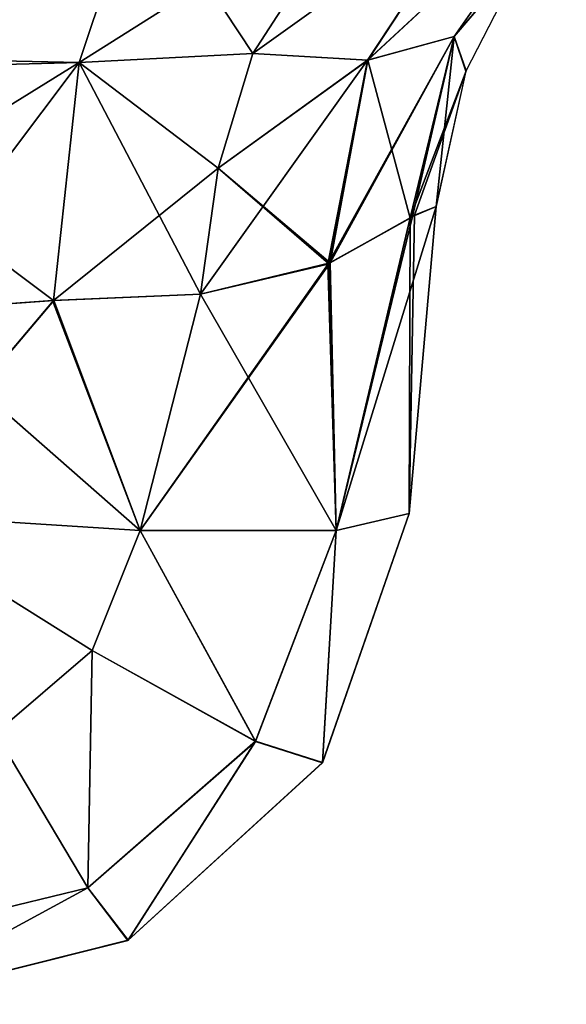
# Model space of a CAD drawing. Header units: millimetres. Extents: x -168 to 168, y -6 to 84.
# Tile 552 of 656: x 123.881 to 124.39, y -3.1 to -2.184. Entities that reach past the tile are written whole.
import ezdxf

# ---------------------------------------------------------------- set-up
doc = ezdxf.new("R2010")
doc.units = ezdxf.units.MM
doc.header["$LTSCALE"] = 65.185185
for name, color, linetype in [('220', 7, 'CONTINUOUS'), ('221', 7, 'CONTINUOUS'), ('222', 7, 'CONTINUOUS'), ('223', 7, 'CONTINUOUS'), ('234', 7, 'CONTINUOUS'), ('235', 7, 'CONTINUOUS'), ('236', 7, 'CONTINUOUS'), ('247', 7, 'CONTINUOUS'), ('248', 7, 'CONTINUOUS'), ('249', 7, 'CONTINUOUS'), ('258', 7, 'CONTINUOUS'), ('36', 7, 'CONTINUOUS'), ('37', 7, 'CONTINUOUS'), ('39', 7, 'CONTINUOUS'), ('40', 7, 'CONTINUOUS'), ('41', 7, 'CONTINUOUS'), ('42', 7, 'CONTINUOUS'), ('43', 7, 'CONTINUOUS')]:
    doc.layers.add(name, color=color, linetype=linetype)

msp = doc.modelspace()

# ---------------------------------------------------------------- linework, layer by layer
at = {"layer": '220', "linetype": 'CONTINUOUS'}
for points in [[(124.26868, -2.35794, 41.06682), (124.24858, -2.36601, 41.20414), (124.24369, -2.64358, 41.04183), (124.26868, -2.35794, 41.06682)], [(124.24441, -2.36868, 41.21697), (124.16788, -2.41147, 41.35678), (124.17571, -2.65932, 41.2898), (124.24441, -2.36868, 41.21697)], [(124.24369, -2.64358, 41.04183), (124.24441, -2.36868, 41.21697), (124.17571, -2.65932, 41.2898), (124.24369, -2.64358, 41.04183)], [(124.24858, -2.36601, 41.20414), (124.24441, -2.36868, 41.21697), (124.24369, -2.64358, 41.04183), (124.24858, -2.36601, 41.20414)], [(124.16788, -2.41147, 41.35678), (124.04948, -2.43953, 41.46783), (124.17571, -2.65932, 41.2898), (124.16788, -2.41147, 41.35678)], [(123.99356, -2.65932, 41.47195), (124.04948, -2.43953, 41.46783), (123.91202, -2.44553, 41.53455), (123.99356, -2.65932, 41.47195)], [(124.17571, -2.65932, 41.2898), (124.04948, -2.43953, 41.46783), (123.99356, -2.65932, 41.47195), (124.17571, -2.65932, 41.2898)], [(123.76197, -2.45642, 41.55631), (123.99356, -2.65932, 41.47195), (123.91202, -2.44553, 41.53455), (123.76197, -2.45642, 41.55631)], [(123.76197, -2.45642, 41.55631), (123.7456, -2.64358, 41.53993), (123.99356, -2.65932, 41.47195), (123.76197, -2.45642, 41.55631)]]:
    msp.add_3dface(points, dxfattribs=at)
at = {"layer": '221', "linetype": 'CONTINUOUS'}
for points in [[(124.38963, -2.05078, 41.30965), (124.20493, -2.22195, 41.41466), (124.28539, -2.19979, 41.25425), (124.38963, -2.05078, 41.30965)], [(124.3076, -2.06568, 41.52025), (124.20493, -2.22195, 41.41466), (124.38963, -2.05078, 41.30965), (124.3076, -2.06568, 41.52025)], [(124.38963, -2.05078, 41.30965), (124.28539, -2.19979, 41.25425), (124.35561, -2.11701, 41.06682), (124.38963, -2.05078, 41.30965)], [(124.09819, -2.21579, 41.53743), (124.3076, -2.06568, 41.52025), (124.20082, -2.05727, 41.68411), (124.09819, -2.21579, 41.53743)], [(124.20493, -2.22195, 41.41466), (124.3076, -2.06568, 41.52025), (124.09819, -2.21579, 41.53743), (124.20493, -2.22195, 41.41466)], [(124.35561, -2.11701, 41.06682), (124.28539, -2.19979, 41.25425), (124.29646, -2.23182, 41.06682), (124.35561, -2.11701, 41.06682)], [(124.20493, -2.22195, 41.41466), (124.16788, -2.41147, 41.35678), (124.28539, -2.19979, 41.25425), (124.20493, -2.22195, 41.41466)], [(124.16788, -2.41147, 41.35678), (124.24441, -2.36868, 41.21697), (124.28539, -2.19979, 41.25425), (124.16788, -2.41147, 41.35678)], [(124.28539, -2.19979, 41.25425), (124.24441, -2.36868, 41.21697), (124.29646, -2.23182, 41.06682), (124.28539, -2.19979, 41.25425)], [(124.06605, -2.32247, 41.49151), (124.20493, -2.22195, 41.41466), (124.09819, -2.21579, 41.53743), (124.06605, -2.32247, 41.49151)], [(124.04948, -2.43953, 41.46783), (124.16788, -2.41147, 41.35678), (124.20493, -2.22195, 41.41466), (124.04948, -2.43953, 41.46783)], [(124.04948, -2.43953, 41.46783), (124.20493, -2.22195, 41.41466), (124.06605, -2.32247, 41.49151), (124.04948, -2.43953, 41.46783)], [(124.24441, -2.36868, 41.21697), (124.24858, -2.36601, 41.20414), (124.29646, -2.23182, 41.06682), (124.24441, -2.36868, 41.21697)], [(124.24858, -2.36601, 41.20414), (124.26868, -2.35794, 41.06682), (124.29646, -2.23182, 41.06682), (124.24858, -2.36601, 41.20414)]]:
    msp.add_3dface(points, dxfattribs=at)
at = {"layer": '222', "linetype": 'CONTINUOUS'}
for points in [[(124.26868, -2.35794, 41.06682), (124.24369, -2.64358, 41.04183), (124.24369, -2.64358, 38.95817), (124.26868, -2.35794, 41.06682)], [(124.26868, -2.35794, 38.93318), (124.26868, -2.35794, 41.06682), (124.24369, -2.64358, 38.95817), (124.26868, -2.35794, 38.93318)]]:
    msp.add_3dface(points, dxfattribs=at)
at = {"layer": '223', "linetype": 'CONTINUOUS'}
for points in [[(124.24665, -2.3673, 38.78977), (124.26868, -2.35794, 38.93318), (124.17571, -2.65932, 38.7102), (124.24665, -2.3673, 38.78977)], [(124.26868, -2.35794, 38.93318), (124.24369, -2.64358, 38.95817), (124.17571, -2.65932, 38.7102), (124.26868, -2.35794, 38.93318)], [(124.16859, -2.41111, 38.64412), (124.24439, -2.36874, 38.78298), (124.17571, -2.65932, 38.7102), (124.16859, -2.41111, 38.64412)], [(124.24439, -2.36874, 38.78298), (124.24665, -2.3673, 38.78977), (124.17571, -2.65932, 38.7102), (124.24439, -2.36874, 38.78298)], [(123.99356, -2.65932, 38.52805), (124.16859, -2.41111, 38.64412), (124.17571, -2.65932, 38.7102), (123.99356, -2.65932, 38.52805)], [(124.04947, -2.43953, 38.53217), (124.16859, -2.41111, 38.64412), (123.99356, -2.65932, 38.52805), (124.04947, -2.43953, 38.53217)], [(123.91282, -2.44548, 38.4657), (124.04947, -2.43953, 38.53217), (123.99356, -2.65932, 38.52805), (123.91282, -2.44548, 38.4657)], [(123.76197, -2.45642, 38.44369), (123.91282, -2.44548, 38.4657), (123.7456, -2.64358, 38.46007), (123.76197, -2.45642, 38.44369)], [(123.7456, -2.64358, 38.46007), (123.91282, -2.44548, 38.4657), (123.99356, -2.65932, 38.52805), (123.7456, -2.64358, 38.46007)]]:
    msp.add_3dface(points, dxfattribs=at)
at = {"layer": '234', "linetype": 'CONTINUOUS'}
for points in [[(124.24369, -2.64358, 38.95817), (124.16306, -2.87519, 41.04183), (124.16292, -2.87539, 38.95817), (124.24369, -2.64358, 38.95817)], [(124.24369, -2.64358, 38.95817), (124.24369, -2.64358, 41.04183), (124.16306, -2.87519, 41.04183), (124.24369, -2.64358, 38.95817)], [(124.16292, -2.87539, 38.95817), (123.98225, -3.04045, 41.04183), (123.98203, -3.04057, 38.95817), (124.16292, -2.87539, 38.95817)], [(124.16306, -2.87519, 41.04183), (123.98225, -3.04045, 41.04183), (124.16292, -2.87539, 38.95817), (124.16306, -2.87519, 41.04183)], [(123.98225, -3.04045, 41.04183), (123.7456, -3.1, 41.04183), (123.98203, -3.04057, 38.95817), (123.98225, -3.04045, 41.04183)], [(123.7456, -3.1, 41.04183), (123.7456, -3.1, 38.95817), (123.98203, -3.04057, 38.95817), (123.7456, -3.1, 41.04183)]]:
    msp.add_3dface(points, dxfattribs=at)
at = {"layer": '235', "linetype": 'CONTINUOUS'}
for points in [[(123.99356, -2.65932, 41.47195), (123.7456, -2.64358, 41.53993), (123.94875, -2.77099, 41.4655), (123.99356, -2.65932, 41.47195)], [(123.7456, -2.64358, 41.53993), (123.85897, -2.84769, 41.46111), (123.94875, -2.77099, 41.4655), (123.7456, -2.64358, 41.53993)], [(124.24369, -2.64358, 41.04183), (124.17571, -2.65932, 41.2898), (124.16306, -2.87519, 41.04183), (124.24369, -2.64358, 41.04183)], [(123.99356, -2.65932, 41.47195), (123.94875, -2.77099, 41.4655), (124.10068, -2.85527, 41.28423), (123.99356, -2.65932, 41.47195)], [(124.17571, -2.65932, 41.2898), (123.99356, -2.65932, 41.47195), (124.10068, -2.85527, 41.28423), (124.17571, -2.65932, 41.2898)], [(124.16306, -2.87519, 41.04183), (124.17571, -2.65932, 41.2898), (124.10068, -2.85527, 41.28423), (124.16306, -2.87519, 41.04183)], [(123.85897, -2.84769, 41.46111), (123.9448, -2.99164, 41.28045), (123.94875, -2.77099, 41.4655), (123.85897, -2.84769, 41.46111)], [(123.94875, -2.77099, 41.4655), (123.9448, -2.99164, 41.28045), (124.10068, -2.85527, 41.28423), (123.94875, -2.77099, 41.4655)], [(123.85897, -2.84769, 41.46111), (123.7456, -3.0401, 41.27913), (123.9448, -2.99164, 41.28045), (123.85897, -2.84769, 41.46111)], [(123.9448, -2.99164, 41.28045), (123.98225, -3.04045, 41.04183), (124.10068, -2.85527, 41.28423), (123.9448, -2.99164, 41.28045)], [(123.98225, -3.04045, 41.04183), (124.16306, -2.87519, 41.04183), (124.10068, -2.85527, 41.28423), (123.98225, -3.04045, 41.04183)], [(123.7456, -3.1, 41.04183), (123.98225, -3.04045, 41.04183), (123.9448, -2.99164, 41.28045), (123.7456, -3.1, 41.04183)], [(123.7456, -3.0401, 41.27913), (123.7456, -3.1, 41.04183), (123.9448, -2.99164, 41.28045), (123.7456, -3.0401, 41.27913)]]:
    msp.add_3dface(points, dxfattribs=at)
at = {"layer": '236', "linetype": 'CONTINUOUS'}
for points in [[(123.7456, -2.64358, 38.46007), (123.94868, -2.77108, 38.53451), (123.85886, -2.84775, 38.53889), (123.7456, -2.64358, 38.46007)], [(123.7456, -2.64358, 38.46007), (123.99356, -2.65932, 38.52805), (123.94868, -2.77108, 38.53451), (123.7456, -2.64358, 38.46007)], [(124.17571, -2.65932, 38.7102), (124.24369, -2.64358, 38.95817), (124.16292, -2.87539, 38.95817), (124.17571, -2.65932, 38.7102)], [(123.94868, -2.77108, 38.53451), (123.99356, -2.65932, 38.52805), (124.10056, -2.85545, 38.71578), (123.94868, -2.77108, 38.53451)], [(123.99356, -2.65932, 38.52805), (124.17571, -2.65932, 38.7102), (124.10056, -2.85545, 38.71578), (123.99356, -2.65932, 38.52805)], [(124.17571, -2.65932, 38.7102), (124.16292, -2.87539, 38.95817), (124.10056, -2.85545, 38.71578), (124.17571, -2.65932, 38.7102)], [(123.85886, -2.84775, 38.53889), (123.94868, -2.77108, 38.53451), (123.94462, -2.99174, 38.71956), (123.85886, -2.84775, 38.53889)], [(123.94868, -2.77108, 38.53451), (124.10056, -2.85545, 38.71578), (123.94462, -2.99174, 38.71956), (123.94868, -2.77108, 38.53451)], [(123.85886, -2.84775, 38.53889), (123.94462, -2.99174, 38.71956), (123.7456, -3.0401, 38.72087), (123.85886, -2.84775, 38.53889)], [(124.10056, -2.85545, 38.71578), (123.98203, -3.04057, 38.95817), (123.94462, -2.99174, 38.71956), (124.10056, -2.85545, 38.71578)], [(124.16292, -2.87539, 38.95817), (123.98203, -3.04057, 38.95817), (124.10056, -2.85545, 38.71578), (124.16292, -2.87539, 38.95817)], [(123.94462, -2.99174, 38.71956), (123.7456, -3.1, 38.95817), (123.7456, -3.0401, 38.72087), (123.94462, -2.99174, 38.71956)], [(123.98203, -3.04057, 38.95817), (123.7456, -3.1, 38.95817), (123.94462, -2.99174, 38.71956), (123.98203, -3.04057, 38.95817)]]:
    msp.add_3dface(points, dxfattribs=at)
at = {"layer": '247', "linetype": 'CONTINUOUS'}
for points in [[(124.24369, -2.64358, -41.04183), (124.16306, -2.87519, -38.95817), (124.16292, -2.87539, -41.04183), (124.24369, -2.64358, -41.04183)], [(124.24369, -2.64358, -41.04183), (124.24369, -2.64358, -38.95817), (124.16306, -2.87519, -38.95817), (124.24369, -2.64358, -41.04183)], [(124.16292, -2.87539, -41.04183), (123.98225, -3.04045, -38.95817), (123.98203, -3.04057, -41.04183), (124.16292, -2.87539, -41.04183)], [(124.16306, -2.87519, -38.95817), (123.98225, -3.04045, -38.95817), (124.16292, -2.87539, -41.04183), (124.16306, -2.87519, -38.95817)], [(123.98225, -3.04045, -38.95817), (123.7456, -3.1, -38.95817), (123.98203, -3.04057, -41.04183), (123.98225, -3.04045, -38.95817)], [(123.7456, -3.1, -38.95817), (123.7456, -3.1, -41.04183), (123.98203, -3.04057, -41.04183), (123.7456, -3.1, -38.95817)]]:
    msp.add_3dface(points, dxfattribs=at)
at = {"layer": '248', "linetype": 'CONTINUOUS'}
for points in [[(123.7456, -2.64358, -38.46007), (123.85897, -2.84769, -38.53889), (123.94875, -2.77099, -38.5345), (123.7456, -2.64358, -38.46007)], [(123.99356, -2.65932, -38.52805), (123.7456, -2.64358, -38.46007), (123.94875, -2.77099, -38.5345), (123.99356, -2.65932, -38.52805)], [(124.24369, -2.64358, -38.95817), (124.17571, -2.65932, -38.7102), (124.16306, -2.87519, -38.95817), (124.24369, -2.64358, -38.95817)], [(123.99356, -2.65932, -38.52805), (123.94875, -2.77099, -38.5345), (124.10068, -2.85527, -38.71577), (123.99356, -2.65932, -38.52805)], [(124.17571, -2.65932, -38.7102), (123.99356, -2.65932, -38.52805), (124.10068, -2.85527, -38.71577), (124.17571, -2.65932, -38.7102)], [(124.16306, -2.87519, -38.95817), (124.17571, -2.65932, -38.7102), (124.10068, -2.85527, -38.71577), (124.16306, -2.87519, -38.95817)], [(123.85897, -2.84769, -38.53889), (123.9448, -2.99164, -38.71955), (123.94875, -2.77099, -38.5345), (123.85897, -2.84769, -38.53889)], [(123.94875, -2.77099, -38.5345), (123.9448, -2.99164, -38.71955), (124.10068, -2.85527, -38.71577), (123.94875, -2.77099, -38.5345)], [(123.85897, -2.84769, -38.53889), (123.7456, -3.0401, -38.72087), (123.9448, -2.99164, -38.71955), (123.85897, -2.84769, -38.53889)], [(123.9448, -2.99164, -38.71955), (123.98225, -3.04045, -38.95817), (124.10068, -2.85527, -38.71577), (123.9448, -2.99164, -38.71955)], [(123.98225, -3.04045, -38.95817), (124.16306, -2.87519, -38.95817), (124.10068, -2.85527, -38.71577), (123.98225, -3.04045, -38.95817)], [(123.7456, -3.0401, -38.72087), (123.7456, -3.1, -38.95817), (123.9448, -2.99164, -38.71955), (123.7456, -3.0401, -38.72087)], [(123.7456, -3.1, -38.95817), (123.98225, -3.04045, -38.95817), (123.9448, -2.99164, -38.71955), (123.7456, -3.1, -38.95817)]]:
    msp.add_3dface(points, dxfattribs=at)
at = {"layer": '249', "linetype": 'CONTINUOUS'}
for points in [[(123.7456, -2.64358, -41.53993), (123.94868, -2.77108, -41.46549), (123.85886, -2.84775, -41.46111), (123.7456, -2.64358, -41.53993)], [(123.7456, -2.64358, -41.53993), (123.99356, -2.65932, -41.47195), (123.94868, -2.77108, -41.46549), (123.7456, -2.64358, -41.53993)], [(124.17571, -2.65932, -41.2898), (124.24369, -2.64358, -41.04183), (124.16292, -2.87539, -41.04183), (124.17571, -2.65932, -41.2898)], [(123.94868, -2.77108, -41.46549), (123.99356, -2.65932, -41.47195), (124.10056, -2.85545, -41.28422), (123.94868, -2.77108, -41.46549)], [(123.99356, -2.65932, -41.47195), (124.17571, -2.65932, -41.2898), (124.10056, -2.85545, -41.28422), (123.99356, -2.65932, -41.47195)], [(124.17571, -2.65932, -41.2898), (124.16292, -2.87539, -41.04183), (124.10056, -2.85545, -41.28422), (124.17571, -2.65932, -41.2898)], [(123.85886, -2.84775, -41.46111), (123.94868, -2.77108, -41.46549), (123.94462, -2.99174, -41.28044), (123.85886, -2.84775, -41.46111)], [(123.94868, -2.77108, -41.46549), (124.10056, -2.85545, -41.28422), (123.94462, -2.99174, -41.28044), (123.94868, -2.77108, -41.46549)], [(123.85886, -2.84775, -41.46111), (123.94462, -2.99174, -41.28044), (123.7456, -3.0401, -41.27913), (123.85886, -2.84775, -41.46111)], [(124.10056, -2.85545, -41.28422), (123.98203, -3.04057, -41.04183), (123.94462, -2.99174, -41.28044), (124.10056, -2.85545, -41.28422)], [(124.16292, -2.87539, -41.04183), (123.98203, -3.04057, -41.04183), (124.10056, -2.85545, -41.28422), (124.16292, -2.87539, -41.04183)], [(123.98203, -3.04057, -41.04183), (123.7456, -3.1, -41.04183), (123.94462, -2.99174, -41.28044), (123.98203, -3.04057, -41.04183)], [(123.94462, -2.99174, -41.28044), (123.7456, -3.1, -41.04183), (123.7456, -3.0401, -41.27913), (123.94462, -2.99174, -41.28044)]]:
    msp.add_3dface(points, dxfattribs=at)
at = {"layer": '258', "linetype": 'CONTINUOUS'}
for points in [[(124.30769, -2.06568, -41.52005), (124.3897, -2.05076, -41.30942), (124.20503, -2.22194, -41.41452), (124.30769, -2.06568, -41.52005)], [(124.3897, -2.05076, -41.30942), (124.28545, -2.19977, -41.25408), (124.20503, -2.22194, -41.41452), (124.3897, -2.05076, -41.30942)], [(124.28545, -2.19977, -41.25408), (124.3897, -2.05076, -41.30942), (124.35458, -2.11852, -41.06682), (124.28545, -2.19977, -41.25408)], [(124.20082, -2.05727, -41.68411), (124.30769, -2.06568, -41.52005), (124.09819, -2.21579, -41.53743), (124.20082, -2.05727, -41.68411)], [(124.30769, -2.06568, -41.52005), (124.20503, -2.22194, -41.41452), (124.09819, -2.21579, -41.53743), (124.30769, -2.06568, -41.52005)], [(124.29635, -2.23213, -41.06682), (124.28545, -2.19977, -41.25408), (124.35458, -2.11852, -41.06682), (124.29635, -2.23213, -41.06682)], [(124.28545, -2.19977, -41.25408), (124.24439, -2.36874, -41.21702), (124.20503, -2.22194, -41.41452), (124.28545, -2.19977, -41.25408)], [(124.24665, -2.3673, -41.21023), (124.24439, -2.36874, -41.21702), (124.28545, -2.19977, -41.25408), (124.24665, -2.3673, -41.21023)], [(124.26868, -2.35794, -41.06682), (124.24665, -2.3673, -41.21023), (124.28545, -2.19977, -41.25408), (124.26868, -2.35794, -41.06682)], [(124.26868, -2.35794, -41.06682), (124.28545, -2.19977, -41.25408), (124.29635, -2.23213, -41.06682), (124.26868, -2.35794, -41.06682)], [(124.09819, -2.21579, -41.53743), (124.20503, -2.22194, -41.41452), (124.06605, -2.32247, -41.49151), (124.09819, -2.21579, -41.53743)], [(124.20503, -2.22194, -41.41452), (124.1702, -2.41039, -41.35381), (124.06605, -2.32247, -41.49151), (124.20503, -2.22194, -41.41452)], [(124.24439, -2.36874, -41.21702), (124.1702, -2.41039, -41.35381), (124.20503, -2.22194, -41.41452), (124.24439, -2.36874, -41.21702)], [(124.1702, -2.41039, -41.35381), (124.04948, -2.43953, -41.46783), (124.06605, -2.32247, -41.49151), (124.1702, -2.41039, -41.35381)]]:
    msp.add_3dface(points, dxfattribs=at)
at = {"layer": '36', "linetype": 'CONTINUOUS'}
for points in [[(124.30769, -2.06568, 38.47995), (124.38969, -2.05076, 38.69058), (124.20503, -2.22194, 38.58548), (124.30769, -2.06568, 38.47995)], [(124.38969, -2.05076, 38.69058), (124.28545, -2.19977, 38.74592), (124.20503, -2.22194, 38.58548), (124.38969, -2.05076, 38.69058)], [(124.28545, -2.19977, 38.74592), (124.38969, -2.05076, 38.69058), (124.35458, -2.11852, 38.93318), (124.28545, -2.19977, 38.74592)], [(124.20082, -2.05727, 38.31589), (124.30769, -2.06568, 38.47995), (124.09819, -2.21579, 38.46256), (124.20082, -2.05727, 38.31589)], [(124.30769, -2.06568, 38.47995), (124.20503, -2.22194, 38.58548), (124.09819, -2.21579, 38.46256), (124.30769, -2.06568, 38.47995)], [(124.29635, -2.23213, 38.93318), (124.28545, -2.19977, 38.74592), (124.35458, -2.11852, 38.93318), (124.29635, -2.23213, 38.93318)], [(124.28545, -2.19977, 38.74592), (124.24439, -2.36874, 38.78298), (124.20503, -2.22194, 38.58548), (124.28545, -2.19977, 38.74592)], [(124.24439, -2.36874, 38.78298), (124.28545, -2.19977, 38.74592), (124.24665, -2.3673, 38.78977), (124.24439, -2.36874, 38.78298)], [(124.24665, -2.3673, 38.78977), (124.28545, -2.19977, 38.74592), (124.26868, -2.35794, 38.93318), (124.24665, -2.3673, 38.78977)], [(124.26868, -2.35794, 38.93318), (124.28545, -2.19977, 38.74592), (124.29635, -2.23213, 38.93318), (124.26868, -2.35794, 38.93318)], [(124.09819, -2.21579, 38.46256), (124.20503, -2.22194, 38.58548), (124.06605, -2.32247, 38.50849), (124.09819, -2.21579, 38.46256)], [(124.20503, -2.22194, 38.58548), (124.16859, -2.41111, 38.64412), (124.06605, -2.32247, 38.50849), (124.20503, -2.22194, 38.58548)], [(124.20503, -2.22194, 38.58548), (124.24439, -2.36874, 38.78298), (124.16859, -2.41111, 38.64412), (124.20503, -2.22194, 38.58548)], [(124.04947, -2.43953, 38.53217), (124.06605, -2.32247, 38.50849), (124.16859, -2.41111, 38.64412), (124.04947, -2.43953, 38.53217)]]:
    msp.add_3dface(points, dxfattribs=at)
at = {"layer": '37', "linetype": 'CONTINUOUS'}
for points in [[(123.99277, -2.05616, 38.21117), (123.93684, -2.22392, 38.38923), (123.76197, -2.22037, 38.36009), (123.99277, -2.05616, 38.21117)], [(123.76197, -2.05794, 38.17923), (123.99277, -2.05616, 38.21117), (123.76197, -2.22037, 38.36009), (123.76197, -2.05794, 38.17923)], [(123.99277, -2.05616, 38.21117), (124.09819, -2.21579, 38.46256), (123.93684, -2.22392, 38.38923), (123.99277, -2.05616, 38.21117)], [(124.20082, -2.05727, 38.31589), (124.09819, -2.21579, 38.46256), (123.99277, -2.05616, 38.21117), (124.20082, -2.05727, 38.31589)], [(124.09819, -2.21579, 38.46256), (124.06605, -2.32247, 38.50849), (123.93684, -2.22392, 38.38923), (124.09819, -2.21579, 38.46256)], [(123.76197, -2.22037, 38.36009), (123.93684, -2.22392, 38.38923), (123.76197, -2.33228, 38.41663), (123.76197, -2.22037, 38.36009)], [(123.93684, -2.22392, 38.38923), (123.91282, -2.44548, 38.4657), (123.76197, -2.33228, 38.41663), (123.93684, -2.22392, 38.38923)], [(123.93684, -2.22392, 38.38923), (124.04947, -2.43953, 38.53217), (123.91282, -2.44548, 38.4657), (123.93684, -2.22392, 38.38923)], [(124.06605, -2.32247, 38.50849), (124.04947, -2.43953, 38.53217), (123.93684, -2.22392, 38.38923), (124.06605, -2.32247, 38.50849)], [(123.76197, -2.33228, 38.41663), (123.91282, -2.44548, 38.4657), (123.76197, -2.45642, 38.44369), (123.76197, -2.33228, 38.41663)]]:
    msp.add_3dface(points, dxfattribs=at)
at = {"layer": '39', "linetype": 'CONTINUOUS'}
for points in [[(123.76197, -2.22874, -38.36562), (123.99277, -2.05616, -38.21117), (123.76197, -2.06272, -38.18805), (123.76197, -2.22874, -38.36562)], [(123.93684, -2.22392, -38.38924), (123.99277, -2.05616, -38.21117), (123.76197, -2.22874, -38.36562), (123.93684, -2.22392, -38.38924)], [(123.99277, -2.05616, -38.21117), (123.93684, -2.22392, -38.38924), (124.20082, -2.05727, -38.31589), (123.99277, -2.05616, -38.21117)], [(124.20082, -2.05727, -38.31589), (123.93684, -2.22392, -38.38924), (124.09819, -2.21579, -38.46256), (124.20082, -2.05727, -38.31589)], [(124.09819, -2.21579, -38.46256), (123.93684, -2.22392, -38.38924), (124.06605, -2.32247, -38.50849), (124.09819, -2.21579, -38.46256)], [(123.91282, -2.44548, -38.4657), (123.93684, -2.22392, -38.38924), (123.76197, -2.45642, -38.44369), (123.91282, -2.44548, -38.4657)], [(123.76197, -2.45642, -38.44369), (123.93684, -2.22392, -38.38924), (123.76197, -2.22874, -38.36562), (123.76197, -2.45642, -38.44369)], [(123.93684, -2.22392, -38.38924), (123.91282, -2.44548, -38.4657), (124.06605, -2.32247, -38.50849), (123.93684, -2.22392, -38.38924)], [(124.06605, -2.32247, -38.50849), (123.91282, -2.44548, -38.4657), (124.04948, -2.43953, -38.53217), (124.06605, -2.32247, -38.50849)]]:
    msp.add_3dface(points, dxfattribs=at)
at = {"layer": '40', "linetype": 'CONTINUOUS'}
for points in [[(124.3076, -2.06568, -38.47975), (124.20493, -2.22195, -38.58534), (124.38963, -2.05079, -38.69035), (124.3076, -2.06568, -38.47975)], [(124.38963, -2.05079, -38.69035), (124.20493, -2.22195, -38.58534), (124.28539, -2.19979, -38.74575), (124.38963, -2.05079, -38.69035)], [(124.38963, -2.05079, -38.69035), (124.28539, -2.19979, -38.74575), (124.35561, -2.11701, -38.93318), (124.38963, -2.05079, -38.69035)], [(124.20082, -2.05727, -38.31589), (124.09819, -2.21579, -38.46256), (124.3076, -2.06568, -38.47975), (124.20082, -2.05727, -38.31589)], [(124.3076, -2.06568, -38.47975), (124.09819, -2.21579, -38.46256), (124.20493, -2.22195, -38.58534), (124.3076, -2.06568, -38.47975)], [(124.35561, -2.11701, -38.93318), (124.28539, -2.19979, -38.74575), (124.29646, -2.23182, -38.93318), (124.35561, -2.11701, -38.93318)], [(124.20493, -2.22195, -38.58534), (124.17008, -2.4105, -38.64604), (124.28539, -2.19979, -38.74575), (124.20493, -2.22195, -38.58534)], [(124.28539, -2.19979, -38.74575), (124.17008, -2.4105, -38.64604), (124.24441, -2.36868, -38.78303), (124.28539, -2.19979, -38.74575)], [(124.28539, -2.19979, -38.74575), (124.24441, -2.36868, -38.78303), (124.29646, -2.23182, -38.93318), (124.28539, -2.19979, -38.74575)], [(124.09819, -2.21579, -38.46256), (124.06605, -2.32247, -38.50849), (124.20493, -2.22195, -38.58534), (124.09819, -2.21579, -38.46256)], [(124.06605, -2.32247, -38.50849), (124.04948, -2.43953, -38.53217), (124.20493, -2.22195, -38.58534), (124.06605, -2.32247, -38.50849)], [(124.20493, -2.22195, -38.58534), (124.04948, -2.43953, -38.53217), (124.17008, -2.4105, -38.64604), (124.20493, -2.22195, -38.58534)], [(124.29646, -2.23182, -38.93318), (124.24441, -2.36868, -38.78303), (124.24858, -2.36601, -38.79586), (124.29646, -2.23182, -38.93318)], [(124.26868, -2.35794, -38.93318), (124.29646, -2.23182, -38.93318), (124.24858, -2.36601, -38.79586), (124.26868, -2.35794, -38.93318)]]:
    msp.add_3dface(points, dxfattribs=at)
at = {"layer": '41', "linetype": 'CONTINUOUS'}
for points in [[(124.26868, -2.35794, -38.93318), (124.24858, -2.36601, -38.79586), (124.24369, -2.64358, -38.95817), (124.26868, -2.35794, -38.93318)], [(124.24441, -2.36868, -38.78303), (124.17008, -2.4105, -38.64604), (124.17571, -2.65932, -38.7102), (124.24441, -2.36868, -38.78303)], [(124.24369, -2.64358, -38.95817), (124.24441, -2.36868, -38.78303), (124.17571, -2.65932, -38.7102), (124.24369, -2.64358, -38.95817)], [(124.24858, -2.36601, -38.79586), (124.24441, -2.36868, -38.78303), (124.24369, -2.64358, -38.95817), (124.24858, -2.36601, -38.79586)], [(124.17008, -2.4105, -38.64604), (124.04948, -2.43953, -38.53217), (124.17571, -2.65932, -38.7102), (124.17008, -2.4105, -38.64604)], [(124.04948, -2.43953, -38.53217), (123.91282, -2.44548, -38.4657), (123.99356, -2.65932, -38.52805), (124.04948, -2.43953, -38.53217)], [(124.17571, -2.65932, -38.7102), (124.04948, -2.43953, -38.53217), (123.99356, -2.65932, -38.52805), (124.17571, -2.65932, -38.7102)], [(123.91282, -2.44548, -38.4657), (123.76197, -2.45642, -38.44369), (123.99356, -2.65932, -38.52805), (123.91282, -2.44548, -38.4657)], [(123.99356, -2.65932, -38.52805), (123.76197, -2.45642, -38.44369), (123.7456, -2.64358, -38.46007), (123.99356, -2.65932, -38.52805)]]:
    msp.add_3dface(points, dxfattribs=at)
at = {"layer": '42', "linetype": 'CONTINUOUS'}
for points in [[(124.26868, -2.35794, -41.06682), (124.26868, -2.35794, -38.93318), (124.24369, -2.64358, -41.04183), (124.26868, -2.35794, -41.06682)], [(124.26868, -2.35794, -38.93318), (124.24369, -2.64358, -38.95817), (124.24369, -2.64358, -41.04183), (124.26868, -2.35794, -38.93318)]]:
    msp.add_3dface(points, dxfattribs=at)
at = {"layer": '43', "linetype": 'CONTINUOUS'}
for points in [[(124.26868, -2.35794, -41.06682), (124.17571, -2.65932, -41.2898), (124.24665, -2.3673, -41.21023), (124.26868, -2.35794, -41.06682)], [(124.26868, -2.35794, -41.06682), (124.24369, -2.64358, -41.04183), (124.17571, -2.65932, -41.2898), (124.26868, -2.35794, -41.06682)], [(124.24439, -2.36874, -41.21702), (124.17571, -2.65932, -41.2898), (124.1702, -2.41039, -41.35381), (124.24439, -2.36874, -41.21702)], [(124.24665, -2.3673, -41.21023), (124.17571, -2.65932, -41.2898), (124.24439, -2.36874, -41.21702), (124.24665, -2.3673, -41.21023)], [(124.17571, -2.65932, -41.2898), (123.99356, -2.65932, -41.47195), (124.1702, -2.41039, -41.35381), (124.17571, -2.65932, -41.2898)], [(123.99356, -2.65932, -41.47195), (124.04948, -2.43953, -41.46783), (124.1702, -2.41039, -41.35381), (123.99356, -2.65932, -41.47195)], [(123.91325, -2.44546, -41.53417), (124.04948, -2.43953, -41.46783), (123.99356, -2.65932, -41.47195), (123.91325, -2.44546, -41.53417)], [(123.76197, -2.45642, -41.55631), (123.91325, -2.44546, -41.53417), (123.7456, -2.64358, -41.53993), (123.76197, -2.45642, -41.55631)], [(123.7456, -2.64358, -41.53993), (123.91325, -2.44546, -41.53417), (123.99356, -2.65932, -41.47195), (123.7456, -2.64358, -41.53993)]]:
    msp.add_3dface(points, dxfattribs=at)

doc.saveas('drawing.dxf')
